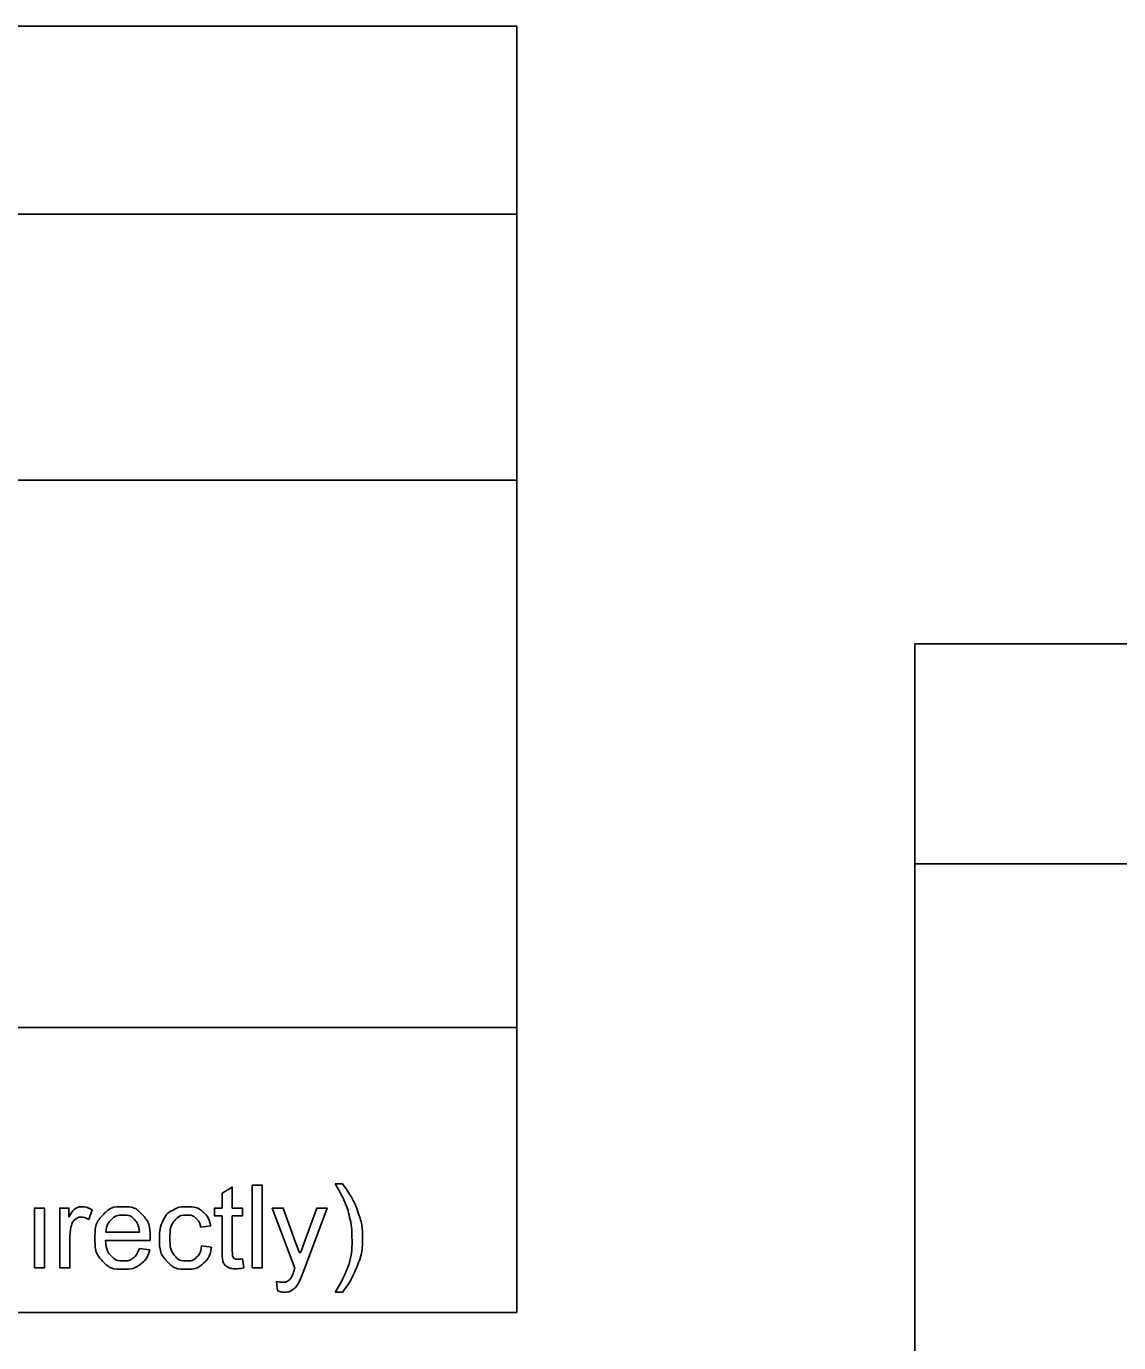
# Model space of a CAD drawing. Extents: x -20.2 to 34, y 0 to 22.
# Drawn here: x 5.736 to 7.72, y 2.48 to 4.872 of the extents above; entities that cross this region are included whole.
import ezdxf

# ---------------------------------------------------------------- set-up
doc = ezdxf.new("R2010")
doc.units = 0
doc.layers.add('SH_Data', color=7, linetype='Continuous')
doc.layers.add('SH_Text', color=7, linetype='Continuous')

msp = doc.modelspace()

# ---------------------------------------------------------------- linework, layer by layer
at = {"layer": 'SH_Data'}
for p, q in [((6.6275, 4.8722), (2.3775, 4.8722)), ((6.6275, 2.5347), (6.6275, 4.8722)), ((2.3775, 4.5306), (6.6275, 4.5306)), ((2.3775, 4.0472), (6.6275, 4.0472)), ((10.15, 3.75), (7.35, 3.75)), ((7.35, 3.75), (7.35, 0.5)), ((10.15, 3.35), (7.35, 3.35)), ((6.6275, 3.0526), (2.3775, 3.0526)), ((6.6275, 2.5347), (2.3775, 2.5347))]:
    msp.add_line(p, q, dxfattribs=at)
at = {"layer": 'SH_Text'}
for points in [[(6.092, 2.6477), (6.092, 2.7104), (6.0784, 2.7104), (6.0784, 2.7247), (6.092, 2.7247), (6.092, 2.7516), (6.1105, 2.7627), (6.1105, 2.7247), (6.1289, 2.7247), (6.1289, 2.7104), (6.1105, 2.7104), (6.1105, 2.6466)], [(6.1465, 2.6158), (6.1465, 2.766), (6.1649, 2.766), (6.1649, 2.6158), (6.1465, 2.6158)], [(6.2974, 2.7685), (6.3105, 2.7685)], [(5.7509, 2.6158), (5.7509, 2.7247), (5.7693, 2.7247), (5.7693, 2.6158), (5.7509, 2.6158)], [(5.7971, 2.6158), (5.7971, 2.7247), (5.8137, 2.7247), (5.8137, 2.7082)], [(5.8562, 2.7212), (5.8497, 2.7041)], [(6.2243, 2.6157), (6.183, 2.7247), (6.2029, 2.7247), (6.2255, 2.6619)], [(6.241, 2.6612), (6.2643, 2.7247), (6.2827, 2.7247), (6.2414, 2.6139)], [(5.881, 2.6806), (5.9418, 2.6806)], [(6.0712, 2.6926), (6.0532, 2.6899)], [(5.8155, 2.6728), (5.8155, 2.6158), (5.7971, 2.6158)], [(5.9611, 2.6655), (5.88, 2.6655)], [(6.0548, 2.6557), (6.0729, 2.6533)], [(5.9416, 2.651), (5.9606, 2.6486)], [(6.1289, 2.6323), (6.1315, 2.616)], [(6.1928, 2.574), (6.1907, 2.5914)], [(6.3105, 2.5717), (6.2974, 2.5717)]]:
    msp.add_lwpolyline(points, dxfattribs=at)
for points in [[(6.2974, 2.5717), (6.3279, 2.6208), (6.3279, 2.6701), (6.3279, 2.6893), (6.3235, 2.7083), (6.32, 2.7236), (6.3138, 2.7378), (6.3098, 2.747), (6.2974, 2.7685)], [(6.3105, 2.7685), (6.3298, 2.7428), (6.339, 2.7169), (6.3469, 2.6946), (6.3469, 2.6702), (6.3469, 2.6425), (6.3363, 2.6167), (6.3257, 2.5909), (6.3105, 2.5717)], [(5.8137, 2.7082), (5.8201, 2.7197), (5.8254, 2.7234), (5.8308, 2.7271), (5.8372, 2.7271), (5.8466, 2.7271), (5.8562, 2.7212)], [(5.8497, 2.7041), (5.843, 2.7081), (5.8363, 2.7081), (5.8302, 2.7081), (5.8255, 2.7044), (5.8207, 2.7008), (5.8186, 2.6943), (5.8155, 2.6845), (5.8155, 2.6728)], [(5.9606, 2.6486), (5.9561, 2.6319), (5.9439, 2.6227), (5.9317, 2.6134), (5.9128, 2.6134), (5.8889, 2.6134), (5.875, 2.6281), (5.861, 2.6428), (5.861, 2.6693), (5.861, 2.6968), (5.8751, 2.7119), (5.8892, 2.7271), (5.9118, 2.7271), (5.9336, 2.7271), (5.9474, 2.7122), (5.9612, 2.6974), (5.9612, 2.6704), (5.9612, 2.6688), (5.9611, 2.6655)], [(5.9418, 2.6806), (5.9405, 2.6944), (5.9348, 2.7013), (5.926, 2.712), (5.912, 2.712), (5.8993, 2.712), (5.8906, 2.7034), (5.8819, 2.6949), (5.881, 2.6806)], [(6.0729, 2.6533), (6.07, 2.6346), (6.0577, 2.624), (6.0455, 2.6134), (6.0277, 2.6134), (6.0053, 2.6134), (5.9917, 2.628), (5.9782, 2.6426), (5.9782, 2.6698), (5.9782, 2.6875), (5.984, 2.7007), (5.9899, 2.7139), (6.0018, 2.7205), (6.0137, 2.7271), (6.0278, 2.7271), (6.0455, 2.7271), (6.0568, 2.7181), (6.068, 2.7091), (6.0712, 2.6926)], [(6.0532, 2.6899), (6.0507, 2.7009), (6.0442, 2.7064), (6.0377, 2.712), (6.0285, 2.712), (6.0146, 2.712), (6.0059, 2.702), (5.9972, 2.692), (5.9972, 2.6704), (5.9972, 2.6484), (6.0056, 2.6385), (6.014, 2.6285), (6.0275, 2.6285), (6.0384, 2.6285), (6.0456, 2.6352), (6.0529, 2.6418), (6.0548, 2.6557)], [(5.88, 2.6655), (5.881, 2.6476), (5.8901, 2.6381), (5.8992, 2.6285), (5.9129, 2.6285), (5.923, 2.6285), (5.9302, 2.6339), (5.9374, 2.6392), (5.9416, 2.651)], [(6.2255, 2.6619), (6.2299, 2.6499), (6.2334, 2.6367), (6.2366, 2.6491), (6.241, 2.6612)], [(6.1315, 2.616), (6.1238, 2.6143), (6.1176, 2.6143), (6.1076, 2.6143), (6.1021, 2.6175), (6.0965, 2.6207), (6.0943, 2.6259), (6.092, 2.6311), (6.092, 2.6477)], [(6.1105, 2.6466), (6.1105, 2.6387), (6.1114, 2.6364), (6.1124, 2.6342), (6.1146, 2.6328), (6.1168, 2.6315), (6.1209, 2.6315), (6.1239, 2.6315), (6.1289, 2.6323)], [(6.1907, 2.5914), (6.1967, 2.5897), (6.2012, 2.5897), (6.2074, 2.5897), (6.211, 2.5918), (6.2147, 2.5938), (6.2171, 2.5975), (6.2188, 2.6003), (6.2227, 2.6112), (6.2232, 2.6128), (6.2243, 2.6157)], [(6.2414, 2.6139), (6.2348, 2.5961), (6.2311, 2.5893), (6.2262, 2.5802), (6.2198, 2.576), (6.2135, 2.5718), (6.2046, 2.5718), (6.1993, 2.5718), (6.1928, 2.574)]]:
    msp.add_open_spline(points, degree=3, dxfattribs=at)

doc.saveas('drawing.dxf')
